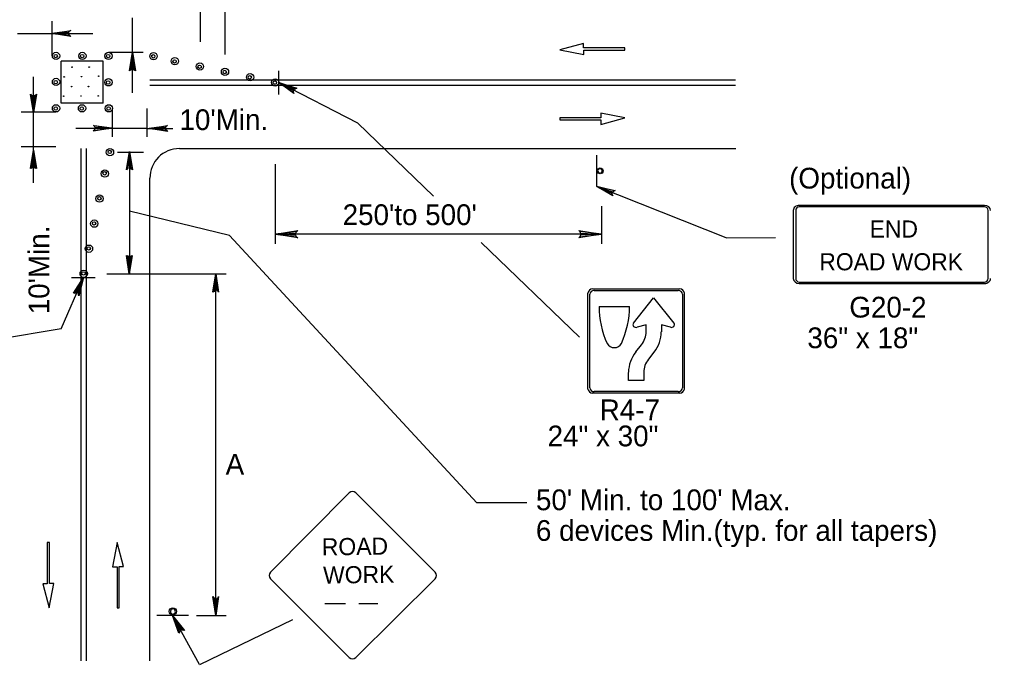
# Model space of a CAD drawing. Extents: x -14145 to -13521, y 30244 to 30661.
# Drawn here: x -13672.76 to -13662.94, y 30542.18 to 30548.71 of the extents above; entities that cross this region are included whole.
import ezdxf

# ---------------------------------------------------------------- set-up
doc = ezdxf.new("R2010")
doc.units = 0
doc.layers.add('1', color=7, linetype='Continuous')
doc.layers.add('2', color=7, linetype='Continuous')

msp = doc.modelspace()

# ---------------------------------------------------------------- linework, layer by layer
at = {"layer": '1'}
for p, q in [((-13672.4271, 30548.3425), (-13672.4271, 30548.6925)), ((-13671.6151, 30547.9675), (-13671.6151, 30548.7276)), ((-13672.7771, 30548.5675), (-13672.0171, 30548.5675)), ((-13667.056, 30548.4669), (-13667.2973, 30548.4008)), ((-13667.2973, 30548.4008), (-13667.0535, 30548.3546)), ((-13667.056, 30548.4218), (-13667.056, 30548.4669)), ((-13666.6395, 30548.4218), (-13667.056, 30548.4218)), ((-13667.0535, 30548.3546), (-13667.0535, 30548.3998)), ((-13667.0535, 30548.3998), (-13666.6395, 30548.3998)), ((-13666.6395, 30548.3998), (-13666.6395, 30548.4218)), ((-13671.8574, 30548.3776), (-13671.5074, 30548.3776)), ((-13671.9121, 30548.2885), (-13672.3381, 30548.2885)), ((-13672.3381, 30547.8625), (-13672.3381, 30548.2885)), ((-13671.9121, 30547.8625), (-13671.9121, 30548.2885)), ((-13672.6158, 30547.7736), (-13672.6158, 30548.1278)), ((-13671.4411, 30548.0995), (-13665.5191, 30548.0995)), ((-13670.1381, 30547.9505), (-13670.1381, 30548.1905)), ((-13671.4411, 30548.0455), (-13665.5191, 30548.0455)), ((-13669.337, 30547.6603), (-13670.1381, 30548.0705)), ((-13671.9121, 30547.8625), (-13672.3381, 30547.8625)), ((-13671.8191, 30547.5232), (-13671.8191, 30547.8085)), ((-13671.4691, 30547.5232), (-13671.4691, 30547.8085)), ((-13672.7412, 30547.7736), (-13672.3912, 30547.7736)), ((-13672.6161, 30547.0565), (-13672.6161, 30547.7736)), ((-13666.8834, 30547.7158), (-13667.2973, 30547.7158)), ((-13667.2973, 30547.7158), (-13667.2973, 30547.6938)), ((-13666.6395, 30547.7148), (-13666.8834, 30547.7609)), ((-13666.8834, 30547.7609), (-13666.8834, 30547.7158)), ((-13666.8809, 30547.6486), (-13666.6395, 30547.7148)), ((-13672.1901, 30547.6085), (-13671.4691, 30547.6085)), ((-13671.4691, 30547.6075), (-13671.2071, 30547.6075)), ((-13669.337, 30547.6603), (-13668.5717, 30546.9206)), ((-13667.2973, 30547.6938), (-13666.8809, 30547.6938)), ((-13666.8809, 30547.6938), (-13666.8809, 30547.6486)), ((-13672.7412, 30547.4236), (-13672.3912, 30547.4236)), ((-13672.1366, 30542.2232), (-13672.1366, 30547.4038)), ((-13672.0826, 30542.2232), (-13672.0826, 30547.4038)), ((-13671.767, 30547.3688), (-13671.5054, 30547.3688)), ((-13671.6467, 30547.3688), (-13671.6467, 30546.1365)), ((-13671.1406, 30547.4038), (-13665.5186, 30547.4038)), ((-13666.9232, 30547.0195), (-13666.9232, 30547.3375)), ((-13671.4406, 30542.2232), (-13671.4406, 30547.1038)), ((-13665.6162, 30546.5015), (-13666.9232, 30547.0195)), ((-13663.0022, 30546.8295), (-13664.8752, 30546.8295)), ((-13663.0022, 30546.8295), (-13664.8752, 30546.8295)), ((-13670.635, 30546.5254), (-13671.6467, 30546.7689)), ((-13664.9362, 30546.7785), (-13664.9362, 30546.0905)), ((-13664.9112, 30546.7785), (-13664.9112, 30546.0905)), ((-13663.0022, 30546.8145), (-13664.8752, 30546.8145)), ((-13663.0022, 30546.8145), (-13664.8752, 30546.8145)), ((-13662.9662, 30546.0905), (-13662.9662, 30546.7785)), ((-13666.8763, 30546.5369), (-13670.1751, 30546.5369)), ((-13668.0899, 30546.4549), (-13667.098, 30545.4963)), ((-13665.6153, 30546.5015), (-13665.1172, 30546.5033)), ((-13670.7751, 30542.6808), (-13670.7751, 30546.1365)), ((-13672.3381, 30545.5815), (-13672.1121, 30546.0995)), ((-13672.2321, 30546.0995), (-13671.9921, 30546.0995)), ((-13664.8752, 30546.0535), (-13663.0022, 30546.0535)), ((-13664.8752, 30546.0385), (-13663.0022, 30546.0385)), ((-13667.012, 30544.9709), (-13667.012, 30545.9419)), ((-13666.963, 30545.9839), (-13666.087, 30545.9839)), ((-13666.949, 30545.9689), (-13666.101, 30545.9689)), ((-13666.038, 30545.9419), (-13666.038, 30544.9709)), ((-13666.994, 30544.9839), (-13666.994, 30545.9299)), ((-13666.552, 30545.6369), (-13666.348, 30545.8929)), ((-13666.348, 30545.8929), (-13666.143, 30545.6369)), ((-13666.056, 30545.9299), (-13666.056, 30544.9839)), ((-13666.899, 30545.8059), (-13666.592, 30545.8059)), ((-13672.3376, 30545.5818), (-13673.4369, 30545.3939)), ((-13666.424, 30545.6199), (-13666.516, 30545.5959)), ((-13666.424, 30545.5499), (-13666.424, 30545.6199)), ((-13666.178, 30545.5959), (-13666.27, 30545.6199)), ((-13666.27, 30545.6199), (-13666.27, 30545.5499)), ((-13666.528, 30545.3479), (-13666.472, 30545.4179)), ((-13666.345, 30545.3429), (-13666.401, 30545.2729)), ((-13666.602, 30545.0569), (-13666.602, 30545.1399)), ((-13666.448, 30545.0569), (-13666.602, 30545.0569)), ((-13666.448, 30545.1399), (-13666.448, 30545.0569)), ((-13666.087, 30544.9289), (-13666.963, 30544.9289)), ((-13666.101, 30544.9449), (-13666.949, 30544.9449)), ((-13669.4256, 30543.9209), (-13670.2206, 30543.1179)), ((-13668.5566, 30543.1179), (-13669.3596, 30543.9209)), ((-13667.6299, 30543.8194), (-13668.1343, 30543.8194)), ((-13672.4566, 30543.4179), (-13672.4786, 30543.4179)), ((-13672.4786, 30543.4179), (-13672.4786, 30543.0015)), ((-13672.4566, 30543.004), (-13672.4566, 30543.4179)), ((-13671.7716, 30543.4179), (-13671.8178, 30543.174)), ((-13671.7055, 30543.1765), (-13671.7716, 30543.4179)), ((-13671.8178, 30543.174), (-13671.7726, 30543.174)), ((-13671.7726, 30543.174), (-13671.7726, 30542.7601)), ((-13671.7506, 30542.7601), (-13671.7506, 30543.1765)), ((-13671.7506, 30543.1765), (-13671.7055, 30543.1765)), ((-13672.4786, 30543.0015), (-13672.5238, 30543.0015)), ((-13672.5238, 30543.0015), (-13672.4576, 30542.7601)), ((-13672.4576, 30542.7601), (-13672.4115, 30543.004)), ((-13672.4115, 30543.004), (-13672.4566, 30543.004)), ((-13670.2206, 30543.0519), (-13669.4256, 30542.2569)), ((-13669.3596, 30542.2569), (-13668.5566, 30543.0519)), ((-13669.6721, 30542.804), (-13669.4615, 30542.804)), ((-13669.3291, 30542.804), (-13669.1359, 30542.804)), ((-13671.7726, 30542.7601), (-13671.7506, 30542.7601)), ((-13671.0511, 30542.6795), (-13671.3691, 30542.6795)), ((-13670.9371, 30542.1845), (-13671.2101, 30542.6795)), ((-13670.9676, 30542.6808), (-13670.6696, 30542.6808)), ((-13670.9366, 30542.1848), (-13669.9955, 30542.6396))]:
    msp.add_line(p, q, dxfattribs=at)
for points in [[(-13670.9303, 30548.4839), (-13670.9303, 30549.5011)], [(-13670.6807, 30548.3567), (-13670.6807, 30549.5011)], [(-13672.2531, 30548.5495), (-13672.2591, 30548.5615), (-13672.4271, 30548.5675), (-13672.2531, 30548.5495), (-13672.2411, 30548.5375), (-13672.4271, 30548.5675), (-13672.2591, 30548.5795), (-13672.2531, 30548.5915), (-13672.4271, 30548.5675), (-13672.2411, 30548.5975), (-13672.2531, 30548.5915)], [(-13671.6391, 30548.1975), (-13671.6271, 30548.2035), (-13671.6151, 30548.3775), (-13671.6391, 30548.1975), (-13671.6451, 30548.1915), (-13671.6151, 30548.3775), (-13671.6091, 30548.2035), (-13671.5971, 30548.1975), (-13671.6151, 30548.3775), (-13671.5851, 30548.1915), (-13671.5971, 30548.1975)], [(-13669.9871, 30547.9705), (-13669.9881, 30547.9885), (-13670.1381, 30548.0705), (-13669.9871, 30547.9705), (-13669.9861, 30547.9605), (-13670.1381, 30548.0705), (-13669.9821, 30548.0035), (-13669.9671, 30548.0095), (-13670.1381, 30548.0705), (-13669.9561, 30548.0155), (-13669.9671, 30548.0095)], [(-13672.5981, 30547.9435), (-13672.6101, 30547.9375), (-13672.6161, 30547.7695), (-13672.5981, 30547.9435), (-13672.5861, 30547.9555), (-13672.6161, 30547.7695), (-13672.6281, 30547.9375), (-13672.6401, 30547.9435), (-13672.6161, 30547.7695), (-13672.6461, 30547.9555), (-13672.6401, 30547.9435)], [(-13672.0041, 30547.6325), (-13671.9981, 30547.6205), (-13671.8241, 30547.6085), (-13672.0041, 30547.6325), (-13672.0101, 30547.6385), (-13671.8241, 30547.6085), (-13671.9981, 30547.6025), (-13672.0041, 30547.5905), (-13671.8241, 30547.6085), (-13672.0101, 30547.5785), (-13672.0041, 30547.5905)], [(-13671.2731, 30547.5895), (-13671.2791, 30547.6015), (-13671.4471, 30547.6075), (-13671.2731, 30547.5895), (-13671.2611, 30547.5775), (-13671.4471, 30547.6075), (-13671.2791, 30547.6195), (-13671.2731, 30547.6315), (-13671.4471, 30547.6075), (-13671.2611, 30547.6375), (-13671.2731, 30547.6315)], [(-13672.6401, 30547.2065), (-13672.6281, 30547.2125), (-13672.6161, 30547.3865), (-13672.6401, 30547.2065), (-13672.6461, 30547.2005), (-13672.6161, 30547.3865), (-13672.6101, 30547.2125), (-13672.5981, 30547.2065), (-13672.6161, 30547.3865), (-13672.5861, 30547.2005), (-13672.5981, 30547.2065)], [(-13671.6711, 30547.1999), (-13671.6591, 30547.2059), (-13671.6471, 30547.3739), (-13671.6711, 30547.1999), (-13671.6771, 30547.1879), (-13671.6471, 30547.3739), (-13671.6411, 30547.2059), (-13671.6291, 30547.1999), (-13671.6471, 30547.3739), (-13671.6171, 30547.1879), (-13671.6291, 30547.1999)], [(-13670.1751, 30547.2467), (-13670.1751, 30546.4412)], [(-13666.7632, 30546.9335), (-13666.7662, 30546.9505), (-13666.9232, 30547.0195), (-13666.7632, 30546.9335), (-13666.7612, 30546.9255), (-13666.9232, 30547.0195), (-13666.7622, 30546.9675), (-13666.7472, 30546.9765), (-13666.9232, 30547.0195), (-13666.7372, 30546.9805), (-13666.7472, 30546.9765)], [(-13666.8763, 30546.822), (-13666.8763, 30546.4412)], [(-13671.6243, 30546.3175), (-13671.6363, 30546.3115), (-13671.6483, 30546.1375), (-13671.6243, 30546.3175), (-13671.6183, 30546.3235), (-13671.6483, 30546.1375), (-13671.6543, 30546.3115), (-13671.6663, 30546.3175), (-13671.6483, 30546.1375), (-13671.6783, 30546.3235), (-13671.6663, 30546.3175)], [(-13671.8769, 30546.1365), (-13670.6696, 30546.1365)], [(-13670.7931, 30545.9565), (-13670.7811, 30545.9625), (-13670.7751, 30546.1365), (-13670.7931, 30545.9565), (-13670.8051, 30545.9505), (-13670.7751, 30546.1365), (-13670.7631, 30545.9685), (-13670.7511, 30545.9625), (-13670.7751, 30546.1365), (-13670.7451, 30545.9505), (-13670.7511, 30545.9625)], [(-13672.2031, 30545.9425), (-13672.1871, 30545.9445), (-13672.1121, 30546.0995), (-13672.2031, 30545.9425), (-13672.2121, 30545.9415), (-13672.1121, 30546.0995), (-13672.1691, 30545.9395), (-13672.1621, 30545.9255), (-13672.1121, 30546.0995), (-13672.1571, 30545.9145), (-13672.1621, 30545.9255)], [(-13670.7511, 30542.8595), (-13670.7631, 30542.8535), (-13670.7751, 30542.6795), (-13670.7511, 30542.8595), (-13670.7451, 30542.8715), (-13670.7751, 30542.6795), (-13670.7811, 30542.8535), (-13670.7931, 30542.8595), (-13670.7751, 30542.6795), (-13670.8051, 30542.8715), (-13670.7931, 30542.8595)], [(-13671.1411, 30542.5115), (-13671.1331, 30542.5255), (-13671.2101, 30542.6795), (-13671.1411, 30542.5115), (-13671.1461, 30542.5035), (-13671.2101, 30542.6795), (-13671.1181, 30542.5365), (-13671.1031, 30542.5335), (-13671.2101, 30542.6795), (-13671.0911, 30542.5305), (-13671.1031, 30542.5335)]]:
    msp.add_lwpolyline(points, dxfattribs=at)
for centre, radius in [((-13672.3892, 30548.3406), 0.037), ((-13672.3921, 30548.3387), 0.0172), ((-13672.1224, 30548.3406), 0.037), ((-13672.1252, 30548.3387), 0.0172), ((-13671.8593, 30548.3406), 0.037), ((-13671.8622, 30548.3387), 0.0172), ((-13671.4036, 30548.3387), 0.037), ((-13671.4065, 30548.3368), 0.0172), ((-13671.1874, 30548.287), 0.037), ((-13671.1903, 30548.2851), 0.0172), ((-13672.2268, 30548.2269), 0.00272), ((-13672.0543, 30548.228), 0.00272), ((-13670.9342, 30548.2335), 0.037), ((-13670.9371, 30548.2315), 0.0172), ((-13670.681, 30548.1799), 0.037), ((-13672.3892, 30548.0775), 0.037), ((-13672.3067, 30548.1288), 0.00272), ((-13672.1318, 30548.1311), 0.00272), ((-13671.9575, 30548.1361), 0.00272), ((-13671.8593, 30548.0737), 0.037), ((-13670.6839, 30548.178), 0.0172), ((-13670.4278, 30548.1263), 0.037), ((-13670.4307, 30548.1244), 0.0172), ((-13670.1746, 30548.0728), 0.037), ((-13672.3921, 30548.0756), 0.0172), ((-13672.2322, 30548.0308), 0.00272), ((-13672.0608, 30548.0308), 0.00272), ((-13671.8622, 30548.0718), 0.0172), ((-13670.1775, 30548.0709), 0.0172), ((-13672.3119, 30547.9337), 0.00272), ((-13672.1372, 30547.9349), 0.00272), ((-13671.9625, 30547.936), 0.00272), ((-13672.3892, 30547.8106), 0.037), ((-13672.3921, 30547.8087), 0.0172), ((-13672.1262, 30547.8106), 0.037), ((-13672.129, 30547.8087), 0.0172), ((-13671.8555, 30547.8106), 0.037), ((-13671.8583, 30547.8087), 0.0172), ((-13671.8437, 30547.3668), 0.037), ((-13671.8456, 30547.3697), 0.0172), ((-13671.8954, 30547.1506), 0.037), ((-13671.8973, 30547.1534), 0.0172), ((-13666.8885, 30547.1775), 0.0298), ((-13671.9489, 30546.8974), 0.037), ((-13671.9509, 30546.9002), 0.0172), ((-13672.0025, 30546.6442), 0.037), ((-13672.0044, 30546.647), 0.0172), ((-13672.0561, 30546.391), 0.037), ((-13672.058, 30546.3938), 0.0172), ((-13672.1096, 30546.1378), 0.037), ((-13672.1115, 30546.1406), 0.0172), ((-13671.2083, 30542.7227), 0.0358)]:
    msp.add_circle(centre, radius, dxfattribs=at)
for centre, radius, start, end in [((-13671.1406, 30547.1038), 0.3, 90, 180), ((-13666.8895, 30547.1772), 0.0214, 175.74989, 170.47902), ((-13669.3922, 30543.8885), 0.0465, 45, 135), ((-13670.1872, 30543.0855), 0.0465, 135, 225), ((-13668.5889, 30543.0853), 0.0465, 315, 45), ((-13671.208, 30542.7214), 0.0257, 265.74989, 260.47902), ((-13669.3919, 30542.2903), 0.0465, 225, 315)]:
    msp.add_arc(centre, radius, start, end, dxfattribs=at)
for centre, major_axis, ratio, start_param, end_param in [((-13664.8754, 30546.7782), (0.0609, 0), 0.839899, 1.570796, 3.141593), ((-13663.0028, 30546.7782), (-0.0609, 0), 0.839899, 3.141593, 4.712389), ((-13664.8754, 30546.7782), (0, -0.0365), 0.999938, 3.141593, 4.712389), ((-13663.0028, 30546.7782), (0, 0.0365), 0.999938, 4.712389, 6.283185), ((-13664.8754, 30546.0905), (0.0609, 0), 0.839899, 3.141593, 4.712389), ((-13664.8754, 30546.0905), (0, -0.0365), 0.999938, 4.712389, 6.283185), ((-13663.0028, 30546.0905), (0, 0.0365), 0.999938, 3.141593, 4.712389), ((-13663.0028, 30546.0905), (-0.0609, 0), 0.839899, 1.570796, 3.141593), ((-13666.963, 30545.9425), (-0.0487, 0), 0.866667, 4.712389, 6.283185), ((-13666.9486, 30545.93), (-0.0451, 0), 0.866667, 4.712389, 6.283185), ((-13666.1007, 30545.93), (-0.0451, 0), 0.866667, 3.141593, 4.712389), ((-13666.0862, 30545.9425), (-0.0487, 0), 0.866667, 3.141593, 4.712389), ((-13665.7501, 30545.8024), (1.1493, 0), 0.866667, 3.137591, 3.522165), ((-13667.7456, 30545.8031), (-1.1536, 0), 0.866667, 2.761745, 3.144869), ((-13666.525, 30545.6223), (0.032, 0), 0.866667, 2.568526, 5.001662), ((-13666.6926, 30545.5504), (0.2685, 0), 0.866667, 5.679854, 6.283438), ((-13666.6948, 30545.5508), (0.4244, 0), 0.866667, 5.684484, 6.282418), ((-13666.1695, 30545.6223), (-0.032, 0), 0.866667, 1.281523, 3.71466), ((-13666.7457, 30545.4568), (0.0768, 0), 0.866667, 3.517117, 5.907661), ((-13666.1792, 30545.1406), (-0.4225, 0), 0.866667, 5.680583, 6.283185), ((-13666.1806, 30545.1407), (0.2674, 0), 0.866667, 2.533053, 3.14213), ((-13666.963, 30544.9715), (0.0487, 0), 0.866667, 3.141593, 4.712389), ((-13666.9486, 30544.984), (0.0451, 0), 0.866667, 3.141593, 4.712389), ((-13666.1007, 30544.984), (0.0451, 0), 0.866667, 4.712389, 6.283185), ((-13666.0862, 30544.9715), (0.0487, 0), 0.866667, 4.712389, 6.283185)]:
    msp.add_ellipse(centre, major_axis=major_axis, ratio=ratio, start_param=start_param, end_param=end_param, dxfattribs=at)
at = {"layer": '2'}
msp.add_line((-13670.635, 30546.5254), (-13668.1343, 30543.8194), dxfattribs=at)
for points in [[(-13669.9572, 30546.5095), (-13669.9653, 30546.5253), (-13670.1751, 30546.5369), (-13669.9572, 30546.5095), (-13669.946, 30546.5), (-13670.1751, 30546.5369), (-13669.9655, 30546.5472), (-13669.9578, 30546.5629), (-13670.1751, 30546.5369), (-13669.946, 30546.5733), (-13669.9578, 30546.5629)], [(-13667.0942, 30546.5642), (-13667.0861, 30546.5485), (-13666.8763, 30546.5369), (-13667.0942, 30546.5642), (-13667.1054, 30546.5738), (-13666.8763, 30546.5369), (-13667.0859, 30546.5265), (-13667.0936, 30546.5109), (-13666.8763, 30546.5369), (-13667.1054, 30546.5005), (-13667.0936, 30546.5109)]]:
    msp.add_lwpolyline(points, dxfattribs=at)

# ---------------------------------------------------------------- texts
at = {"layer": '1'}
for s, p in [('END', (-13664.1642, 30546.5035)), ('ROAD WORK', (-13664.6732, 30546.1725))]:
    msp.add_text(s, height=0.173, dxfattribs=at).set_placement(p)
for s, height, rotation, p in [('ROAD', 0.17347, 0.75664, (-13669.7016, 30543.2879)), ('WORK', 0.17325, 0.75884, (-13669.6886, 30543.0029))]:
    msp.add_text(s, height=height, rotation=rotation, dxfattribs=at).set_placement(p)
at = {"layer": '2'}
for s, p in [("10'Min.", (-13671.1411, 30547.5906)), ('(Optional)', (-13664.9783, 30546.9993)), ("250'to 500'", (-13669.4917, 30546.6298)), ('G20-2', (-13664.3697, 30545.6945)), ('36" x 18"', (-13664.7938, 30545.3845)), ('R4-7', (-13666.893, 30544.6559)), ('24" x 30"', (-13667.42, 30544.3919)), ('A', (-13670.6745, 30544.1061)), ("50' Min. to 100' Max.", (-13667.5376, 30543.7457)), ('6 devices Min.(typ. for all tapers)', (-13667.5376, 30543.4357))]:
    msp.add_text(s, height=0.21, dxfattribs=at).set_placement(p)
msp.add_text("10'Min.", height=0.21, rotation=90, dxfattribs=at).set_placement((-13672.4572, 30545.7279))

doc.saveas('drawing.dxf')
